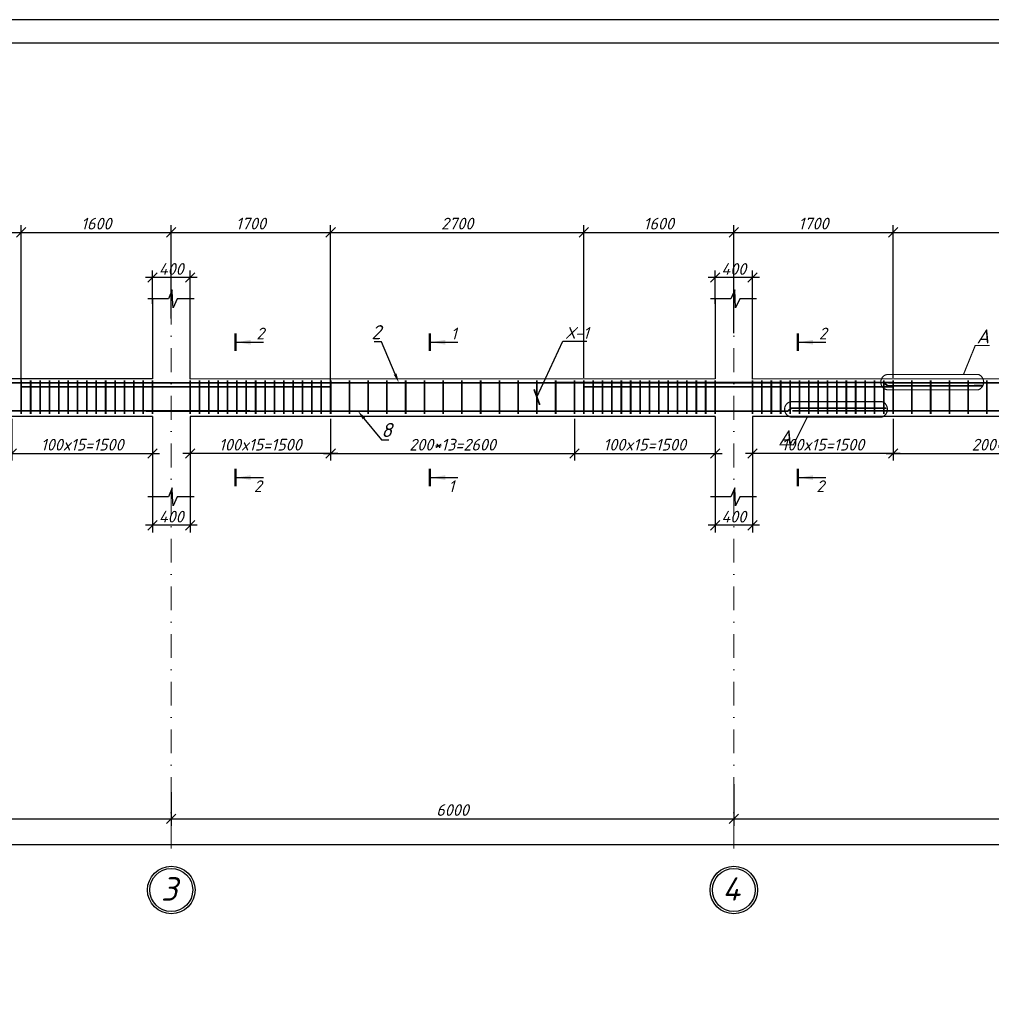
# Model space of a CAD drawing. Header units: millimetres. Extents: x -33345 to 4712671, y -3392 to 121473.
# Tile 540 of 656: x 2714895 to 2735623, y 65501 to 86501. Entities that reach past the tile are written whole.
import ezdxf
from ezdxf import colors
from ezdxf.entities.mleader import LeaderData, LeaderLine
from ezdxf.math import Vec2, Vec3

# ---------------------------------------------------------------- set-up
doc = ezdxf.new("R2010")
doc.units = ezdxf.units.MM
doc.linetypes.add('DASHDOTX2', pattern=[50.8, 25.4, -12.7, 0, -12.7])
doc.layers.add('0.25', color=7, linetype='Continuous', lineweight=25)
doc.layers.add('АСО-Текст', color=7, linetype='Continuous', lineweight=20)
doc.layers.add('Лист', color=7, linetype='Continuous')
doc.styles.add('_text', font='isocpeui.ttf')
doc.styles.add('Arch-Dim', font='isocpeui.ttf', dxfattribs={"height": 200})
doc.styles.add('GOST 2.304', font='isocpeui.ttf')
doc.styles.add('RUSS', font='RUSS.shx', dxfattribs={"width": 0.8, "oblique": 15, "height": 250})
doc.styles.add('Тохир', font='isocpeui.ttf', dxfattribs={"oblique": 2, "height": 250})
doc.dimstyles.new('Islom 94', dxfattribs={"dimtxt": 250, "dimasz": 200, "dimexe": 150, "dimexo": 100, "dimgap": 60, "dimtad": 1, "dimdec": 0, "dimtxsty": '_text', "dimblk": 'OBLIQUE', "dimcen": 0, "dimdle": 150, "dimadec": 0, "dimazin": 0, "dimtfac": 1, "dimtdec": 0, "dimtmove": 0, "dimatfit": 3, "dimfxl": 1, "dimarcsym": 0})

# ---------------------------------------------------------------- blocks, each defined once
blk = doc.blocks.new('*U327')
at = {"layer": '0.25', "color": 5, "linetype": 'Continuous', "lineweight": 25, "ltscale": 100}
blk.add_lwpolyline([(-125914, 0), (0, 0), (0, 42000), (-125914, 42000), (-125914, 0)], dxfattribs=at)
at = {"layer": '0.25', "color": 7, "linetype": 'Continuous', "lineweight": 30, "ltscale": 100}
blk.add_lwpolyline([(-123914, 500), (-500, 500), (-500, 41500), (-123914, 41500), (-123914, 500)], dxfattribs=at)
blk = doc.blocks.new('_Oblique')
at = {"color": 0, "linetype": 'ByBlock', "lineweight": -2}
blk.add_line((-0.5, -0.5), (0.5, 0.5), dxfattribs=at)
blk = doc.blocks.new('*D1338')
at = {"color": 0, "lineweight": -2, "ltscale": 10, "transparency": 16777216}
for p, q in [((2717729, 76322), (2717729, 75567)), ((2718529, 76322), (2718529, 75567)), ((2718679, 75717), (2717579, 75717))]:
    blk.add_line(p, q, dxfattribs=at)
at = {"layer": 'Defpoints', "color": 0, "ltscale": 10, "transparency": 16777216}
for p in [(2717729, 76422), (2718529, 76422), (2717729, 75717)]:
    blk.add_point(p, dxfattribs=at)
at = {"color": 0, "lineweight": -2, "ltscale": 10, "transparency": 16777216, "xscale": 200, "yscale": 200, "zscale": 200, "rotation": 180}
blk.add_blockref('_Oblique', (2717729, 75717), dxfattribs=at)
at = {"color": 0, "lineweight": -2, "ltscale": 10, "transparency": 16777216, "xscale": 200, "yscale": 200, "zscale": 200}
blk.add_blockref('_Oblique', (2718529, 75717), dxfattribs=at)
at = {"color": 0, "ltscale": 10, "transparency": 16777216, "insert": (2718129, 75902), "char_height": 250, "attachment_point": 5, "style": '_text'}
blk.add_mtext('400', dxfattribs=at)
blk = doc.blocks.new('*D1339')
at = {"color": 0, "lineweight": -2, "ltscale": 10, "transparency": 16777216}
for p, q in [((2717729, 80439), (2717729, 81150)), ((2718529, 80439), (2718529, 81150)), ((2718679, 81000), (2717579, 81000))]:
    blk.add_line(p, q, dxfattribs=at)
at = {"layer": 'Defpoints', "color": 0, "ltscale": 10, "transparency": 16777216}
for p in [(2717729, 81000), (2717729, 80339), (2718529, 80339)]:
    blk.add_point(p, dxfattribs=at)
at = {"color": 0, "lineweight": -2, "ltscale": 10, "transparency": 16777216, "xscale": 200, "yscale": 200, "zscale": 200, "rotation": 180}
blk.add_blockref('_Oblique', (2717729, 81000), dxfattribs=at)
at = {"color": 0, "lineweight": -2, "ltscale": 10, "transparency": 16777216, "xscale": 200, "yscale": 200, "zscale": 200}
blk.add_blockref('_Oblique', (2718529, 81000), dxfattribs=at)
at = {"color": 0, "ltscale": 10, "transparency": 16777216, "insert": (2718129, 81185), "char_height": 250, "attachment_point": 5, "style": '_text'}
blk.add_mtext('400', dxfattribs=at)
blk = doc.blocks.new('*D1340')
at = {"color": 0, "lineweight": -2, "ltscale": 10, "transparency": 16777216}
for p, q in [((2729729, 76322), (2729729, 75567)), ((2730529, 76322), (2730529, 75567)), ((2730679, 75717), (2729579, 75717))]:
    blk.add_line(p, q, dxfattribs=at)
at = {"layer": 'Defpoints', "color": 0, "ltscale": 10, "transparency": 16777216}
for p in [(2729729, 76422), (2730529, 76422), (2729729, 75717)]:
    blk.add_point(p, dxfattribs=at)
at = {"color": 0, "lineweight": -2, "ltscale": 10, "transparency": 16777216, "xscale": 200, "yscale": 200, "zscale": 200, "rotation": 180}
blk.add_blockref('_Oblique', (2729729, 75717), dxfattribs=at)
at = {"color": 0, "lineweight": -2, "ltscale": 10, "transparency": 16777216, "xscale": 200, "yscale": 200, "zscale": 200}
blk.add_blockref('_Oblique', (2730529, 75717), dxfattribs=at)
at = {"color": 0, "ltscale": 10, "transparency": 16777216, "insert": (2730129, 75902), "char_height": 250, "attachment_point": 5, "style": '_text'}
blk.add_mtext('400', dxfattribs=at)
blk = doc.blocks.new('*D1341')
at = {"color": 0, "lineweight": -2, "ltscale": 10, "transparency": 16777216}
for p, q in [((2729729, 80439), (2729729, 81150)), ((2730529, 80439), (2730529, 81150)), ((2730679, 81000), (2729579, 81000))]:
    blk.add_line(p, q, dxfattribs=at)
at = {"layer": 'Defpoints', "color": 0, "ltscale": 10, "transparency": 16777216}
for p in [(2729729, 81000), (2729729, 80339), (2730529, 80339)]:
    blk.add_point(p, dxfattribs=at)
at = {"color": 0, "lineweight": -2, "ltscale": 10, "transparency": 16777216, "xscale": 200, "yscale": 200, "zscale": 200, "rotation": 180}
blk.add_blockref('_Oblique', (2729729, 81000), dxfattribs=at)
at = {"color": 0, "lineweight": -2, "ltscale": 10, "transparency": 16777216, "xscale": 200, "yscale": 200, "zscale": 200}
blk.add_blockref('_Oblique', (2730529, 81000), dxfattribs=at)
at = {"color": 0, "ltscale": 10, "transparency": 16777216, "insert": (2730129, 81185), "char_height": 250, "attachment_point": 5, "style": '_text'}
blk.add_mtext('400', dxfattribs=at)
blk = doc.blocks.new('*D2859')
at = {"color": 0, "lineweight": -2, "ltscale": 10, "transparency": 16777216}
for p, q in [((2812929, 77052), (2812929, 68756)), ((2694129, 74194), (2694129, 68756)), ((2813079, 68906), (2693979, 68906))]:
    blk.add_line(p, q, dxfattribs=at)
at = {"layer": 'Defpoints', "color": 0, "ltscale": 10, "transparency": 16777216}
for p in [(2812929, 77152), (2694129, 74294, 1359241), (2694129, 68906)]:
    blk.add_point(p, dxfattribs=at)
at = {"color": 0, "lineweight": -2, "ltscale": 10, "transparency": 16777216, "xscale": 200, "yscale": 200, "zscale": 200, "rotation": 180}
blk.add_blockref('_Oblique', (2694129, 68906), dxfattribs=at)
at = {"color": 0, "lineweight": -2, "ltscale": 10, "transparency": 16777216, "xscale": 200, "yscale": 200, "zscale": 200}
blk.add_blockref('_Oblique', (2812929, 68906), dxfattribs=at)
at = {"color": 0, "ltscale": 10, "transparency": 16777216, "insert": (2753529, 69091), "char_height": 250, "attachment_point": 5, "style": '_text'}
blk.add_mtext('59400', dxfattribs=at)
blk = doc.blocks.new('*D1391')
at = {"color": 0, "lineweight": -2, "ltscale": 10, "transparency": 16777216}
for p, q in [((2714729, 77991), (2714729, 77102)), ((2717729, 77759), (2717729, 77102)), ((2714579, 77252), (2717879, 77252))]:
    blk.add_line(p, q, dxfattribs=at)
at = {"layer": 'Defpoints', "color": 0, "ltscale": 10, "transparency": 16777216}
for p in [(2714729, 78091), (2717729, 77859), (2717729, 77252)]:
    blk.add_point(p, dxfattribs=at)
at = {"color": 0, "lineweight": -2, "ltscale": 10, "transparency": 16777216, "xscale": 200, "yscale": 200, "zscale": 200, "rotation": 180}
blk.add_blockref('_Oblique', (2714729, 77252), dxfattribs=at)
at = {"color": 0, "lineweight": -2, "ltscale": 10, "transparency": 16777216, "xscale": 200, "yscale": 200, "zscale": 200}
blk.add_blockref('_Oblique', (2717729, 77252), dxfattribs=at)
at = {"color": 0, "ltscale": 10, "transparency": 16777216, "insert": (2716229, 77437), "char_height": 250, "attachment_point": 5, "style": '_text'}
blk.add_mtext('100x15=1500', dxfattribs=at)
blk = doc.blocks.new('*D1393')
at = {"color": 0, "lineweight": -2, "ltscale": 10, "transparency": 16777216}
for p, q in [((2726729, 77991), (2726729, 77102)), ((2729729, 77759), (2729729, 77102)), ((2726579, 77252), (2729879, 77252))]:
    blk.add_line(p, q, dxfattribs=at)
at = {"layer": 'Defpoints', "color": 0, "ltscale": 10, "transparency": 16777216}
for p in [(2726729, 78091), (2729729, 77859), (2729729, 77252)]:
    blk.add_point(p, dxfattribs=at)
at = {"color": 0, "lineweight": -2, "ltscale": 10, "transparency": 16777216, "xscale": 200, "yscale": 200, "zscale": 200, "rotation": 180}
blk.add_blockref('_Oblique', (2726729, 77252), dxfattribs=at)
at = {"color": 0, "lineweight": -2, "ltscale": 10, "transparency": 16777216, "xscale": 200, "yscale": 200, "zscale": 200}
blk.add_blockref('_Oblique', (2729729, 77252), dxfattribs=at)
at = {"color": 0, "ltscale": 10, "transparency": 16777216, "insert": (2728229, 77437), "char_height": 250, "attachment_point": 5, "style": '_text'}
blk.add_mtext('100x15=1500', dxfattribs=at)
blk = doc.blocks.new('*D1394')
at = {"color": 0, "lineweight": -2, "ltscale": 10, "transparency": 16777216}
for p, q in [((2721529, 77877), (2721529, 77102)), ((2726729, 77877), (2726729, 77102)), ((2721379, 77252), (2726879, 77252))]:
    blk.add_line(p, q, dxfattribs=at)
at = {"layer": 'Defpoints', "color": 0, "ltscale": 10, "transparency": 16777216}
for p in [(2721529, 77977, 1359241), (2726729, 77977, 1359241), (2726729, 77252)]:
    blk.add_point(p, dxfattribs=at)
at = {"color": 0, "lineweight": -2, "ltscale": 10, "transparency": 16777216, "xscale": 200, "yscale": 200, "zscale": 200, "rotation": 180}
blk.add_blockref('_Oblique', (2721529, 77252), dxfattribs=at)
at = {"color": 0, "lineweight": -2, "ltscale": 10, "transparency": 16777216, "xscale": 200, "yscale": 200, "zscale": 200}
blk.add_blockref('_Oblique', (2726729, 77252), dxfattribs=at)
at = {"color": 0, "ltscale": 10, "transparency": 16777216, "insert": (2724129, 77437), "char_height": 250, "attachment_point": 5, "style": '_text'}
blk.add_mtext('200*13=2600', dxfattribs=at)
blk = doc.blocks.new('*D1403')
at = {"color": 0, "lineweight": -2, "ltscale": 10, "transparency": 16777216}
for p, q in [((2733529, 77877), (2733529, 77102)), ((2738729, 77877), (2738729, 77102)), ((2733379, 77252), (2738879, 77252))]:
    blk.add_line(p, q, dxfattribs=at)
at = {"layer": 'Defpoints', "color": 0, "ltscale": 10, "transparency": 16777216}
for p in [(2733529, 77977, 1359241), (2738729, 77977, 1359241), (2738729, 77252)]:
    blk.add_point(p, dxfattribs=at)
at = {"color": 0, "lineweight": -2, "ltscale": 10, "transparency": 16777216, "xscale": 200, "yscale": 200, "zscale": 200, "rotation": 180}
blk.add_blockref('_Oblique', (2733529, 77252), dxfattribs=at)
at = {"color": 0, "lineweight": -2, "ltscale": 10, "transparency": 16777216, "xscale": 200, "yscale": 200, "zscale": 200}
blk.add_blockref('_Oblique', (2738729, 77252), dxfattribs=at)
at = {"color": 0, "ltscale": 10, "transparency": 16777216, "insert": (2736129, 77437), "char_height": 250, "attachment_point": 5, "style": '_text'}
blk.add_mtext('200*13=2600', dxfattribs=at)
blk = doc.blocks.new('*D1467')
at = {"color": 0, "lineweight": -2, "ltscale": 10, "transparency": 16777216}
for p, q in [((2721529, 77991), (2721529, 77102)), ((2718529, 77759), (2718529, 77102)), ((2721679, 77252), (2718379, 77252))]:
    blk.add_line(p, q, dxfattribs=at)
at = {"layer": 'Defpoints', "color": 0, "ltscale": 10, "transparency": 16777216}
for p in [(2721529, 78091), (2718529, 77859), (2718529, 77252)]:
    blk.add_point(p, dxfattribs=at)
at = {"color": 0, "lineweight": -2, "ltscale": 10, "transparency": 16777216, "xscale": 200, "yscale": 200, "zscale": 200, "rotation": 180}
blk.add_blockref('_Oblique', (2718529, 77252), dxfattribs=at)
at = {"color": 0, "lineweight": -2, "ltscale": 10, "transparency": 16777216, "xscale": 200, "yscale": 200, "zscale": 200}
blk.add_blockref('_Oblique', (2721529, 77252), dxfattribs=at)
at = {"color": 0, "ltscale": 10, "transparency": 16777216, "insert": (2720029, 77437), "char_height": 250, "attachment_point": 5, "style": '_text'}
blk.add_mtext('100x15=1500', dxfattribs=at)
blk = doc.blocks.new('*D1468')
at = {"color": 0, "lineweight": -2, "ltscale": 10, "transparency": 16777216}
for p, q in [((2733529, 77991), (2733529, 77102)), ((2730529, 77759), (2730529, 77102)), ((2733679, 77252), (2730379, 77252))]:
    blk.add_line(p, q, dxfattribs=at)
at = {"layer": 'Defpoints', "color": 0, "ltscale": 10, "transparency": 16777216}
for p in [(2733529, 78091), (2730529, 77859), (2730529, 77252)]:
    blk.add_point(p, dxfattribs=at)
at = {"color": 0, "lineweight": -2, "ltscale": 10, "transparency": 16777216, "xscale": 200, "yscale": 200, "zscale": 200, "rotation": 180}
blk.add_blockref('_Oblique', (2730529, 77252), dxfattribs=at)
at = {"color": 0, "lineweight": -2, "ltscale": 10, "transparency": 16777216, "xscale": 200, "yscale": 200, "zscale": 200}
blk.add_blockref('_Oblique', (2733529, 77252), dxfattribs=at)
at = {"color": 0, "ltscale": 10, "transparency": 16777216, "insert": (2732029, 77437), "char_height": 250, "attachment_point": 5, "style": '_text'}
blk.add_mtext('100x15=1500', dxfattribs=at)
blk = doc.blocks.new('*D2915')
at = {"color": 0, "lineweight": -2, "transparency": 16777216}
for p, q in [((2709529, 78773), (2709529, 82116)), ((2714929, 78769), (2714929, 82116)), ((2709379, 81966), (2715079, 81966))]:
    blk.add_line(p, q, dxfattribs=at)
at = {"layer": 'Defpoints', "color": 0, "transparency": 16777216}
for p in [(2714929, 81966), (2709529, 78673, 1359241), (2714929, 78669, 1359241)]:
    blk.add_point(p, dxfattribs=at)
at = {"color": 0, "lineweight": -2, "transparency": 16777216, "xscale": 200, "yscale": 200, "zscale": 200, "rotation": 180}
blk.add_blockref('_Oblique', (2709529, 81966), dxfattribs=at)
at = {"color": 0, "lineweight": -2, "transparency": 16777216, "xscale": 200, "yscale": 200, "zscale": 200}
blk.add_blockref('_Oblique', (2714929, 81966), dxfattribs=at)
at = {"color": 0, "lineweight": 0, "transparency": 16777216, "insert": (2712229, 82153), "char_height": 250, "attachment_point": 5, "style": '_text'}
blk.add_mtext('2700', dxfattribs=at)
blk = doc.blocks.new('*D1508')
at = {"color": 0, "lineweight": -2, "transparency": 16777216}
for p, q in [((2714929, 79057), (2714929, 82116)), ((2718129, 80126), (2718129, 82116)), ((2714779, 81966), (2718279, 81966))]:
    blk.add_line(p, q, dxfattribs=at)
at = {"layer": 'Defpoints', "color": 0, "transparency": 16777216}
for p in [(2718129, 81966), (2718129, 80026, 1359241), (2714929, 78957, 1359241)]:
    blk.add_point(p, dxfattribs=at)
at = {"color": 0, "lineweight": -2, "transparency": 16777216, "xscale": 200, "yscale": 200, "zscale": 200, "rotation": 180}
blk.add_blockref('_Oblique', (2714929, 81966), dxfattribs=at)
at = {"color": 0, "lineweight": -2, "transparency": 16777216, "xscale": 200, "yscale": 200, "zscale": 200}
blk.add_blockref('_Oblique', (2718129, 81966), dxfattribs=at)
at = {"color": 0, "lineweight": 0, "transparency": 16777216, "insert": (2716529, 82151), "char_height": 250, "attachment_point": 5, "style": '_text'}
blk.add_mtext('1600', dxfattribs=at)
blk = doc.blocks.new('*D1509')
at = {"color": 0, "lineweight": -2, "transparency": 16777216}
for p, q in [((2718129, 80126), (2718129, 82116)), ((2721529, 79061), (2721529, 82116)), ((2717979, 81966), (2721679, 81966))]:
    blk.add_line(p, q, dxfattribs=at)
at = {"layer": 'Defpoints', "color": 0, "transparency": 16777216}
for p in [(2721529, 81966), (2718129, 80026, 1359241), (2721529, 78961, 1359241)]:
    blk.add_point(p, dxfattribs=at)
at = {"color": 0, "lineweight": -2, "transparency": 16777216, "xscale": 200, "yscale": 200, "zscale": 200, "rotation": 180}
blk.add_blockref('_Oblique', (2718129, 81966), dxfattribs=at)
at = {"color": 0, "lineweight": -2, "transparency": 16777216, "xscale": 200, "yscale": 200, "zscale": 200}
blk.add_blockref('_Oblique', (2721529, 81966), dxfattribs=at)
at = {"color": 0, "lineweight": 0, "transparency": 16777216, "insert": (2719829, 82153), "char_height": 250, "attachment_point": 5, "style": '_text'}
blk.add_mtext('1700', dxfattribs=at)
blk = doc.blocks.new('*D2916')
at = {"color": 0, "lineweight": -2, "transparency": 16777216}
for p, q in [((2721529, 78773), (2721529, 82116)), ((2726929, 78861), (2726929, 82116)), ((2721379, 81966), (2727079, 81966))]:
    blk.add_line(p, q, dxfattribs=at)
at = {"layer": 'Defpoints', "color": 0, "transparency": 16777216}
for p in [(2726929, 81966), (2726929, 78761, 1359241), (2721529, 78673, 1359241)]:
    blk.add_point(p, dxfattribs=at)
at = {"color": 0, "lineweight": -2, "transparency": 16777216, "xscale": 200, "yscale": 200, "zscale": 200, "rotation": 180}
blk.add_blockref('_Oblique', (2721529, 81966), dxfattribs=at)
at = {"color": 0, "lineweight": -2, "transparency": 16777216, "xscale": 200, "yscale": 200, "zscale": 200}
blk.add_blockref('_Oblique', (2726929, 81966), dxfattribs=at)
at = {"color": 0, "lineweight": 0, "transparency": 16777216, "insert": (2724229, 82153), "char_height": 250, "attachment_point": 5, "style": '_text'}
blk.add_mtext('2700', dxfattribs=at)
blk = doc.blocks.new('*D1510')
at = {"color": 0, "lineweight": -2, "transparency": 16777216}
for p, q in [((2726929, 79334), (2726929, 82116)), ((2730129, 79816), (2730129, 82116)), ((2726779, 81966), (2730279, 81966))]:
    blk.add_line(p, q, dxfattribs=at)
at = {"layer": 'Defpoints', "color": 0, "transparency": 16777216}
for p in [(2730129, 81966), (2730129, 79716, 1359241), (2726929, 79234, 1359241)]:
    blk.add_point(p, dxfattribs=at)
at = {"color": 0, "lineweight": -2, "transparency": 16777216, "xscale": 200, "yscale": 200, "zscale": 200, "rotation": 180}
blk.add_blockref('_Oblique', (2726929, 81966), dxfattribs=at)
at = {"color": 0, "lineweight": -2, "transparency": 16777216, "xscale": 200, "yscale": 200, "zscale": 200}
blk.add_blockref('_Oblique', (2730129, 81966), dxfattribs=at)
at = {"color": 0, "lineweight": 0, "transparency": 16777216, "insert": (2728529, 82151), "char_height": 250, "attachment_point": 5, "style": '_text'}
blk.add_mtext('1600', dxfattribs=at)
blk = doc.blocks.new('*D1511')
at = {"color": 0, "lineweight": -2, "transparency": 16777216}
for p, q in [((2730129, 79816), (2730129, 82116)), ((2733529, 79338), (2733529, 82116)), ((2729979, 81966), (2733679, 81966))]:
    blk.add_line(p, q, dxfattribs=at)
at = {"layer": 'Defpoints', "color": 0, "transparency": 16777216}
for p in [(2733529, 81966), (2730129, 79716, 1359241), (2733529, 79238, 1359241)]:
    blk.add_point(p, dxfattribs=at)
at = {"color": 0, "lineweight": -2, "transparency": 16777216, "xscale": 200, "yscale": 200, "zscale": 200, "rotation": 180}
blk.add_blockref('_Oblique', (2730129, 81966), dxfattribs=at)
at = {"color": 0, "lineweight": -2, "transparency": 16777216, "xscale": 200, "yscale": 200, "zscale": 200}
blk.add_blockref('_Oblique', (2733529, 81966), dxfattribs=at)
at = {"color": 0, "lineweight": 0, "transparency": 16777216, "insert": (2731829, 82153), "char_height": 250, "attachment_point": 5, "style": '_text'}
blk.add_mtext('1700', dxfattribs=at)
blk = doc.blocks.new('*D2917')
at = {"color": 0, "lineweight": -2, "transparency": 16777216}
for p, q in [((2733529, 78865), (2733529, 82116)), ((2738929, 78769), (2738929, 82116)), ((2733379, 81966), (2739079, 81966))]:
    blk.add_line(p, q, dxfattribs=at)
at = {"layer": 'Defpoints', "color": 0, "transparency": 16777216}
for p in [(2738929, 81966), (2733529, 78765, 1359241), (2738929, 78669, 1359241)]:
    blk.add_point(p, dxfattribs=at)
at = {"color": 0, "lineweight": -2, "transparency": 16777216, "xscale": 200, "yscale": 200, "zscale": 200, "rotation": 180}
blk.add_blockref('_Oblique', (2733529, 81966), dxfattribs=at)
at = {"color": 0, "lineweight": -2, "transparency": 16777216, "xscale": 200, "yscale": 200, "zscale": 200}
blk.add_blockref('_Oblique', (2738929, 81966), dxfattribs=at)
at = {"color": 0, "lineweight": 0, "transparency": 16777216, "insert": (2736229, 82153), "char_height": 250, "attachment_point": 5, "style": '_text'}
blk.add_mtext('2700', dxfattribs=at)
blk = doc.blocks.new('_ArchTick')
at = {"color": 0, "linetype": 'ByBlock', "const_width": 0.15}
blk.add_lwpolyline([(-0.5, -0.5), (0.5, 0.5)], dxfattribs=at)
blk = doc.blocks.new('*D2934')
at = {"color": 0, "lineweight": -2, "ltscale": 10, "transparency": 16777216}
for p, q in [((2706129, 71375), (2706129, 69310)), ((2718129, 70028), (2718129, 69310)), ((2705979, 69460), (2718279, 69460))]:
    blk.add_line(p, q, dxfattribs=at)
at = {"layer": 'Defpoints', "color": 0, "ltscale": 10, "transparency": 16777216}
for p in [(2706129, 71475), (2718129, 70128), (2718129, 69460)]:
    blk.add_point(p, dxfattribs=at)
at = {"color": 0, "lineweight": -2, "ltscale": 10, "transparency": 16777216, "xscale": 200, "yscale": 200, "zscale": 200, "rotation": 180}
blk.add_blockref('_Oblique', (2706129, 69460), dxfattribs=at)
at = {"color": 0, "lineweight": -2, "ltscale": 10, "transparency": 16777216, "xscale": 200, "yscale": 200, "zscale": 200}
blk.add_blockref('_Oblique', (2718129, 69460), dxfattribs=at)
at = {"color": 0, "ltscale": 10, "transparency": 16777216, "insert": (2712129, 69645), "char_height": 250, "attachment_point": 5, "style": '_text'}
blk.add_mtext('6000', dxfattribs=at)
blk = doc.blocks.new('*D2935')
at = {"color": 0, "lineweight": -2, "ltscale": 10, "transparency": 16777216}
for p, q in [((2730129, 70196), (2730129, 69310)), ((2718129, 70028), (2718129, 69310)), ((2717979, 69460), (2730279, 69460))]:
    blk.add_line(p, q, dxfattribs=at)
at = {"layer": 'Defpoints', "color": 0, "ltscale": 10, "transparency": 16777216}
for p in [(2730129, 70296), (2718129, 70128), (2730129, 69460)]:
    blk.add_point(p, dxfattribs=at)
at = {"color": 0, "lineweight": -2, "ltscale": 10, "transparency": 16777216, "xscale": 200, "yscale": 200, "zscale": 200, "rotation": 180}
blk.add_blockref('_Oblique', (2718129, 69460), dxfattribs=at)
at = {"color": 0, "lineweight": -2, "ltscale": 10, "transparency": 16777216, "xscale": 200, "yscale": 200, "zscale": 200}
blk.add_blockref('_Oblique', (2730129, 69460), dxfattribs=at)
at = {"color": 0, "ltscale": 10, "transparency": 16777216, "insert": (2724129, 69645), "char_height": 250, "attachment_point": 5, "style": '_text'}
blk.add_mtext('6000', dxfattribs=at)
blk = doc.blocks.new('*D2936')
at = {"color": 0, "lineweight": -2, "ltscale": 10, "transparency": 16777216}
for p, q in [((2730129, 70196), (2730129, 69310)), ((2742129, 69997), (2742129, 69310)), ((2729979, 69460), (2742279, 69460))]:
    blk.add_line(p, q, dxfattribs=at)
at = {"layer": 'Defpoints', "color": 0, "ltscale": 10, "transparency": 16777216}
for p in [(2730129, 70296), (2742129, 70097), (2742129, 69460)]:
    blk.add_point(p, dxfattribs=at)
at = {"color": 0, "lineweight": -2, "ltscale": 10, "transparency": 16777216, "xscale": 200, "yscale": 200, "zscale": 200, "rotation": 180}
blk.add_blockref('_Oblique', (2730129, 69460), dxfattribs=at)
at = {"color": 0, "lineweight": -2, "ltscale": 10, "transparency": 16777216, "xscale": 200, "yscale": 200, "zscale": 200}
blk.add_blockref('_Oblique', (2742129, 69460), dxfattribs=at)
at = {"color": 0, "ltscale": 10, "transparency": 16777216, "insert": (2736129, 69645), "char_height": 250, "attachment_point": 5, "style": '_text'}
blk.add_mtext('6000', dxfattribs=at)
blk = doc.blocks.new('asdfsad')
at = {"layer": 'АСО-Текст', "char_height": 300, "width": 4488.273, "attachment_point": 1, "style": 'RUSS'}
for insert in [(1262235.5, -413358.2), (1255930.4, -416387.8)]:
    blk.add_mtext('\\pi1133.11364;Продольная\\P\\pi1308.11364;арматура \\P\\pi1474.93182;колонны', dxfattribs=dict(at, insert=insert))

msp = doc.modelspace()

# ---------------------------------------------------------------- linework, layer by layer
at = {"color": 177, "ltscale": 10, "true_color": 0x293189}
for p, q in [((2717729.328, 80553.939), (2717729.328, 78841.039)), ((2717729.328, 80550.332), (2717729.328, 78841.039)), ((2729729.328, 80553.939), (2729729.328, 78841.039)), ((2729729.328, 80550.332), (2729729.328, 78841.039)), ((2717729.328, 78041.039), (2717729.328, 76324.533)), ((2729729.328, 78041.039), (2729729.328, 76324.533))]:
    msp.add_line(p, q, dxfattribs=at)
at = {"color": 1, "linetype": 'DASHDOTX2', "lineweight": 5, "ltscale": 20}
for p, q in [((2718129.483, 80510.221), (2718129.483, 68447.111)), ((2730129.483, 80510.221), (2730129.483, 68447.111))]:
    msp.add_line(p, q, dxfattribs=at)
at = {"color": 177, "lineweight": 25, "ltscale": 10, "true_color": 0x293189}
for p, q in [((2718529.328, 78834.955), (2718529.328, 80550.332)), ((2730529.328, 78834.955), (2730529.328, 80550.332)), ((2717729.328, 78841.039), (2706529.328, 78834.955)), ((2729729.328, 78841.039), (2718529.328, 78834.955)), ((2741729.328, 78841.039), (2730529.328, 78834.955)), ((2717729.328, 78041.039), (2706529.328, 78038.644)), ((2729729.328, 78041.039), (2718529.328, 78038.644)), ((2718529.328, 78038.644), (2718529.328, 76324.533)), ((2741729.328, 78041.039), (2730529.328, 78038.644)), ((2730529.328, 78038.644), (2730529.328, 76324.533))]:
    msp.add_line(p, q, dxfattribs=at)
at = {"color": 116, "true_color": 0x136734}
for p, q in [((2719521.18, 79622.392), (2720092.888, 79622.393)), ((2723672.791, 79622.392), (2724244.499, 79622.393)), ((2731521.18, 79622.392), (2732092.888, 79622.393)), ((2719521.18, 76735.179), (2720092.888, 76735.18)), ((2723672.791, 76735.179), (2724244.499, 76735.18)), ((2731521.18, 76735.179), (2732092.888, 76735.18))]:
    msp.add_line(p, q, dxfattribs=at)
at = {"color": 7}
for points in [[(2718615.331, 80550.332), (2718257.925, 80550.332), (2718166.674, 80356.153), (2718157.891, 80549.22), (2718150.159, 80740.959), (2718068.397, 80550.332), (2717630.082, 80550.332)], [(2730615.331, 80550.332), (2730257.925, 80550.332), (2730166.674, 80356.153), (2730157.891, 80549.22), (2730150.159, 80740.959), (2730068.397, 80550.332), (2729630.082, 80550.332)], [(2718615.331, 76324.533), (2718257.925, 76324.533), (2718166.674, 76130.353), (2718157.891, 76323.42), (2718150.159, 76515.16), (2718068.397, 76324.533), (2717630.082, 76324.533)], [(2730615.331, 76324.533), (2730257.925, 76324.533), (2730166.674, 76130.353), (2730157.891, 76323.42), (2730150.159, 76515.16), (2730068.397, 76324.533), (2729630.082, 76324.533)]]:
    msp.add_lwpolyline(points, dxfattribs=at)
at = {"color": 116, "linetype": 'Continuous', "lineweight": 50, "ltscale": 100, "true_color": 0x136734}
for points in [[(2719496.181, 79437.668), (2719496.18, 79807.116)], [(2723647.791, 79437.668), (2723647.791, 79807.116)], [(2731496.181, 79437.668), (2731496.18, 79807.116)], [(2719496.181, 76550.455), (2719496.18, 76919.903)], [(2723647.791, 76550.455), (2723647.791, 76919.903)], [(2731496.181, 76550.455), (2731496.18, 76919.903)]]:
    msp.add_lwpolyline(points, dxfattribs=at)
at = {"color": 18, "true_color": 0x000000, "const_width": 25, "elevation": -1359241.496}
msp.add_lwpolyline([(2735028.879, 78934.496), (2735280.326, 79553.184), (2735585.138, 79552.169)], dxfattribs=at)
at = {"ltscale": 100, "const_width": 36.895, "elevation": -1359241.496}
msp.add_lwpolyline([(2735430.932, 78695.24), (2733430.16, 78693.741), (2733430.16, 78693.741), (2733430.16, 78693.741), (2733430.16, 78693.741, -0.177499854), (2733391.379, 78707.94), (2733345.127, 78747.081, 0.177499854), (2733306.346, 78761.281), (2733211.378, 78760.683), (2712631.158, 78755.928)], format="xyb", dxfattribs=at)
at = {"color": 32, "ltscale": 100, "true_color": 0xcd6928, "const_width": 36.895}
for points in [[(2714929.328, 78810.129), (2714929.328, 78091.476)], [(2715129.328, 78810.129), (2715129.328, 78091.476)], [(2715329.328, 78810.129), (2715329.328, 78091.476)], [(2715329.328, 78810.129), (2715329.328, 78091.476)], [(2715529.328, 78810.129), (2715529.328, 78091.476)], [(2715729.328, 78810.129), (2715729.328, 78091.476)], [(2715929.328, 78810.129), (2715929.328, 78091.476)], [(2716129.328, 78810.129), (2716129.328, 78091.476)], [(2716329.328, 78810.129), (2716329.328, 78091.476)], [(2716529.328, 78810.129), (2716529.328, 78091.476)], [(2716729.328, 78810.129), (2716729.328, 78091.476)], [(2716929.328, 78810.129), (2716929.328, 78091.476)], [(2717129.328, 78810.129), (2717129.328, 78091.476)], [(2717329.328, 78810.129), (2717329.328, 78091.476)], [(2717529.328, 78810.129), (2717529.328, 78091.476)], [(2717729.328, 78810.129), (2717729.328, 78091.476)], [(2718529.328, 78810.129), (2718529.328, 78091.476)], [(2718729.328, 78810.129), (2718729.328, 78091.476)], [(2718929.328, 78810.129), (2718929.328, 78091.476)], [(2719129.328, 78810.129), (2719129.328, 78091.476)], [(2719329.328, 78810.129), (2719329.328, 78091.476)], [(2719529.328, 78810.129), (2719529.328, 78091.476)], [(2719729.328, 78810.129), (2719729.328, 78091.476)], [(2719929.328, 78810.129), (2719929.328, 78091.476)], [(2720129.328, 78810.129), (2720129.328, 78091.476)], [(2720329.328, 78810.129), (2720329.328, 78091.476)], [(2720529.328, 78810.129), (2720529.328, 78091.476)], [(2720729.328, 78810.129), (2720729.328, 78091.476)], [(2720929.328, 78810.129), (2720929.328, 78091.476)], [(2720929.328, 78810.129), (2720929.328, 78091.476)], [(2721129.328, 78810.129), (2721129.328, 78091.476)], [(2721329.328, 78810.129), (2721329.328, 78091.476)], [(2721529.328, 78810.129), (2721529.328, 78091.476)], [(2721929.328, 78810.129), (2721929.328, 78091.476)], [(2722329.328, 78810.129), (2722329.328, 78091.476)], [(2722729.328, 78810.129), (2722729.328, 78091.476)], [(2723129.328, 78810.129), (2723129.328, 78091.476)], [(2723529.328, 78810.129), (2723529.328, 78091.476)], [(2723929.328, 78810.129), (2723929.328, 78091.476)], [(2724329.328, 78810.129), (2724329.328, 78091.476)], [(2724729.328, 78810.129), (2724729.328, 78091.476)], [(2725129.328, 78810.129), (2725129.328, 78091.476)], [(2725529.328, 78810.129), (2725529.328, 78091.476)], [(2725929.328, 78810.129), (2725929.328, 78091.476)], [(2726329.328, 78810.129), (2726329.328, 78091.476)], [(2726729.328, 78810.129), (2726729.328, 78091.476)], [(2726929.328, 78810.129), (2726929.328, 78091.476)], [(2727129.328, 78810.129), (2727129.328, 78091.476)], [(2727329.328, 78810.129), (2727329.328, 78091.476)], [(2727329.328, 78810.129), (2727329.328, 78091.476)], [(2727529.328, 78810.129), (2727529.328, 78091.476)], [(2727729.328, 78810.129), (2727729.328, 78091.476)], [(2727929.328, 78810.129), (2727929.328, 78091.476)], [(2728129.328, 78810.129), (2728129.328, 78091.476)], [(2728329.328, 78810.129), (2728329.328, 78091.476)], [(2728529.328, 78810.129), (2728529.328, 78091.476)], [(2728729.328, 78810.129), (2728729.328, 78091.476)], [(2728929.328, 78810.129), (2728929.328, 78091.476)], [(2729129.328, 78810.129), (2729129.328, 78091.476)], [(2729329.328, 78810.129), (2729329.328, 78091.476)], [(2729529.328, 78810.129), (2729529.328, 78091.476)], [(2729729.328, 78810.129), (2729729.328, 78091.476)], [(2730529.328, 78810.129), (2730529.328, 78091.476)], [(2730729.328, 78810.129), (2730729.328, 78091.476)], [(2730929.328, 78810.129), (2730929.328, 78091.476)], [(2731129.328, 78810.129), (2731129.328, 78091.476)], [(2731329.328, 78810.129), (2731329.328, 78091.476)], [(2731529.328, 78810.129), (2731529.328, 78091.476)], [(2731729.328, 78810.129), (2731729.328, 78091.476)], [(2731929.328, 78810.129), (2731929.328, 78091.476)], [(2732129.328, 78810.129), (2732129.328, 78091.476)], [(2732329.328, 78810.129), (2732329.328, 78091.476)], [(2732529.328, 78810.129), (2732529.328, 78091.476)], [(2732729.328, 78810.129), (2732729.328, 78091.476)], [(2732929.328, 78810.129), (2732929.328, 78091.476)], [(2732929.328, 78810.129), (2732929.328, 78091.476)], [(2733129.328, 78810.129), (2733129.328, 78091.476)], [(2733329.328, 78810.129), (2733329.328, 78091.476)], [(2733529.328, 78810.129), (2733529.328, 78091.476)], [(2733929.328, 78810.129), (2733929.328, 78091.476)], [(2734329.328, 78810.129), (2734329.328, 78091.476)], [(2734729.328, 78810.129), (2734729.328, 78091.476)], [(2735129.328, 78810.129), (2735129.328, 78091.476)], [(2735529.328, 78810.129), (2735529.328, 78091.476)]]:
    msp.add_lwpolyline(points, dxfattribs=at)
at = {"color": 5, "ltscale": 100, "const_width": 36.895}
for points in [[(2726929.328, 78760.785), (2733529.328, 78764.702)], [(2714929.328, 78668.616), (2721529.328, 78672.533)], [(2726929.328, 78668.616), (2733529.328, 78672.533)]]:
    msp.add_lwpolyline(points, dxfattribs=at)
at = {"color": 18, "true_color": 0x000000, "const_width": 25, "elevation": -1359241.496}
msp.add_lwpolyline([(2735350.633, 78608.572), (2733394.512, 78608.572, -0.795863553), (2733394.512, 78934.496), (2735350.633, 78934.496, -0.661963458), (2735350.633, 78608.572)], format="xyb", dxfattribs=at)
at = {"ltscale": 100, "const_width": 36.895, "elevation": -1359241.496}
msp.add_lwpolyline([(2742478.283, 78759.46), (2733424.794, 78755.928)], dxfattribs=at)
at = {"color": 18, "true_color": 0x000000, "const_width": 25}
msp.add_lwpolyline([(2733298.433, 78028.795), (2731342.312, 78028.795, -0.795863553), (2731342.312, 78354.718), (2733298.433, 78354.718, -0.661963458), (2733298.433, 78028.795)], format="xyb", dxfattribs=at)
at = {"ltscale": 100, "const_width": 36.895}
msp.add_lwpolyline([(2733382.035, 78215.906), (2731381.264, 78218.124), (2731381.264, 78218.124), (2731381.264, 78218.124), (2731381.264, 78218.124, 0.177499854), (2731342.477, 78203.938), (2731296.212, 78164.814, -0.177499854), (2731257.426, 78150.629), (2725581.489, 78151.277), (2709781.373, 78160.896)], format="xyb", dxfattribs=at)
msp.add_lwpolyline([(2742461.322, 78151.27), (2742301.524, 78151.277), (2731379.409, 78160.896)], dxfattribs=at)
at = {"color": 18, "true_color": 0x000000, "const_width": 25}
msp.add_lwpolyline([(2731699.779, 78028.795), (2731402.986, 77435.57), (2731098.174, 77434.555)], dxfattribs=at)
at = {"color": 18, "ltscale": 15, "true_color": 0x000000}
for centre in [(2718129.483, 67939.597), (2730129.483, 67939.597)]:
    msp.add_circle(centre, 507.514, dxfattribs=at)
at = {"color": 1, "lineweight": 30, "ltscale": 15}
for centre in [(2718129.483, 67939.597), (2730129.483, 67939.597)]:
    msp.add_circle(centre, 457.514, dxfattribs=at)
at = {"color": 116, "true_color": 0x136734}
for points in [[(2719521.18, 79622.392), (2719821.631, 79672.671), (2719821.631, 79572.115)], [(2723672.791, 79622.392), (2723973.241, 79672.671), (2723973.241, 79572.115)], [(2731521.18, 79622.392), (2731821.631, 79672.671), (2731821.631, 79572.115)], [(2719521.18, 76735.179), (2719821.631, 76785.458), (2719821.631, 76684.902)], [(2723672.791, 76735.179), (2723973.241, 76785.458), (2723973.241, 76684.902)], [(2731521.18, 76735.179), (2731821.631, 76785.458), (2731821.631, 76684.902)]]:
    msp.add_solid(points, dxfattribs=at)

# ---------------------------------------------------------------- block references
at = {"lineweight": 25, "xscale": 0.9162906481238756, "yscale": 0.9162906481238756, "zscale": 0.9162906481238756}
msp.add_blockref('asdfsad', (1187190.092, 458811.149, 1359241.5), dxfattribs=at)
at = {"layer": 'Лист', "ltscale": 100, "transparency": 33554687}
msp.add_blockref('*U327', (2816119.017, 44501.326, 1359241.5), dxfattribs=at)

# ---------------------------------------------------------------- texts
at = {"color": 116, "true_color": 0x136734, "style": '_text'}
for s, p in [('2', (2719890.234, 76426.34)), ('1', (2724041.844, 76426.34)), ('2', (2731890.234, 76426.34))]:
    msp.add_text(s, height=250, dxfattribs=at).set_placement(p)
at = {"color": 116, "true_color": 0x136734, "char_height": 250, "width": 186.33523, "attachment_point": 1, "style": '_text'}
for s, insert in [('2', (2719943.655, 79933.296)), ('1', (2724095.266, 79933.296)), ('2', (2731943.655, 79933.296))]:
    msp.add_mtext(s, dxfattribs=dict(at, insert=insert))
at = {"color": 18, "true_color": 0x000000, "char_height": 300, "width": 227.18182, "style": 'Arch-Dim'}
for insert, attachment_point in [((2735308.171, 79896.773, -1359241.496), 1), ((2731360.446, 77746.324), 3)]:
    msp.add_mtext('A', dxfattribs=dict(at, insert=insert, attachment_point=attachment_point))
at = {"char_height": 500, "attachment_point": 9, "style": 'GOST 2.304'}
for s, insert, width in [('3', (2718259.156, 67711.611, 473082.499), 333.15362), ('4', (2730259.156, 67711.611, 473082.499), 641.75857)]:
    msp.add_mtext(s, dxfattribs=dict(at, insert=insert, width=width))

# ---------------------------------------------------------------- dimensions: what is measured, and where the dimension line sits
at = {"color": 154, "lineweight": 0}
for base, p1, p2, picture, middle in [((2714929.328, 81965.919, -1359241.496), (2709529.328, 78672.533), (2714929.328, 78668.616), '*D2915', (2712229.328, 82152.529, -1359241.496)), ((2718129.483, 81965.919, -1359241.496), (2714929.328, 78957.358), (2718129.483, 80025.668), '*D1508', (2716529.405, 82150.919, -1359241.496)), ((2721529.328, 81965.919, -1359241.496), (2718129.483, 80025.668), (2721529.328, 78961.275), '*D1509', (2719829.405, 82152.529, -1359241.496)), ((2726929.328, 81965.919, -1359241.496), (2721529.328, 78672.533), (2726929.328, 78760.785), '*D2916', (2724229.328, 82152.529, -1359241.496)), ((2730129.483, 81965.919, -1359241.496), (2726929.328, 79233.772), (2730129.483, 79716.475), '*D1510', (2728529.405, 82150.919, -1359241.496)), ((2733529.328, 81965.919, -1359241.496), (2730129.483, 79716.475), (2733529.328, 79237.689), '*D1511', (2731829.405, 82152.529, -1359241.496)), ((2738929.328, 81965.919, -1359241.496), (2733529.328, 78764.702), (2738929.328, 78668.616), '*D2917', (2736229.328, 82152.529, -1359241.496))]:
    dim = msp.add_linear_dim(base=base, p1=p1, p2=p2, dimstyle='Islom 94', override={"dimlfac": 0.5, "dimtmove": 1}, dxfattribs=at)
    dim.commit()
    dim.dimension.update_dxf_attribs({"geometry": picture, "text_midpoint": middle})
at = {"color": 177, "ltscale": 10, "true_color": 0x293189}
for base, p1, p2, text, picture, middle in [((2717729.328, 80999.817), (2718529.328, 80338.989), (2717729.328, 80338.989), '400', '*D1339', (2718129.328, 81184.817)), ((2729729.328, 80999.817), (2730529.328, 80338.989), (2729729.328, 80338.989), '400', '*D1341', (2730129.328, 81184.817)), ((2718529.328, 77251.951), (2721529.328, 78091.476), (2718529.328, 77859.271), '100x15=<>', '*D1467', (2720029.328, 77436.951)), ((2726729.328, 77251.951, -1359241.496), (2721529.328, 77977.376), (2726729.328, 77977.376), '200*13=<>', '*D1394', (2724129.328, 77436.951, -1359241.496)), ((2730529.328, 77251.951), (2733529.328, 78091.476), (2730529.328, 77859.271), '100x15=<>', '*D1468', (2732029.328, 77436.951)), ((2738729.328, 77251.951, -1359241.496), (2733529.328, 77977.376), (2738729.328, 77977.376), '200*13=<>', '*D1403', (2736129.328, 77436.951, -1359241.496)), ((2717729.328, 75717.454), (2718529.328, 76421.806), (2717729.328, 76421.806), '400', '*D1338', (2718129.328, 75902.454)), ((2729729.328, 75717.454), (2730529.328, 76421.806), (2729729.328, 76421.806), '400', '*D1340', (2730129.328, 75902.454))]:
    dim = msp.add_linear_dim(base=base, p1=p1, p2=p2, text=text, dimstyle='Islom 94', override={"dimlfac": 0.5}, dxfattribs=at)
    dim.commit()
    dim.dimension.update_dxf_attribs({"geometry": picture, "text_midpoint": middle})
for base, p1, p2, picture, middle in [((2717729.328, 77251.951), (2714729.328, 78091.476), (2717729.328, 77859.271), '*D1391', (2716229.328, 77436.951)), ((2729729.328, 77251.951), (2726729.328, 78091.476), (2729729.328, 77859.271), '*D1393', (2728229.328, 77436.951))]:
    dim = msp.add_linear_dim(base=base, p1=p1, p2=p2, angle=180, text='100x15=<>', dimstyle='Islom 94', override={"dimlfac": 0.5}, dxfattribs=at)
    dim.commit()
    dim.dimension.update_dxf_attribs({"geometry": picture, "text_midpoint": middle})
for base, p1, p2, picture, middle in [((2694129.483, 68906.337, -1359241.496), (2812929.483, 77151.696, -1359241.496), (2694129.483, 74293.565), '*D2859', (2753529.483, 69091.337, -1359241.496)), ((2718129.483, 69459.503), (2706129.483, 71474.951), (2718129.483, 70127.916), '*D2934', (2712129.483, 69644.503)), ((2730129.483, 69459.503), (2718129.483, 70127.916), (2730129.483, 70295.796), '*D2935', (2724129.483, 69644.503)), ((2742129.483, 69459.503), (2730129.483, 70295.796), (2742129.483, 70096.944), '*D2936', (2736129.483, 69644.503))]:
    dim = msp.add_linear_dim(base=base, p1=p1, p2=p2, dimstyle='Islom 94', override={"dimlfac": 0.5}, dxfattribs=at)
    dim.commit()
    dim.dimension.update_dxf_attribs({"geometry": picture, "text_midpoint": middle})

# ---------------------------------------------------------------- leaders
at = {"color": 226, "lineweight": 25, "true_color": 0x691c66}
ml = msp.add_multileader_mtext('Standard', dxfattribs=at)
ml.set_content('2', color=(105, 28, 102), style='Тохир')
ml.set_leader_properties()
ml.build(insert=Vec2(0, 0))
ml.multileader.update_dxf_attribs({"text_left_attachment_type": 6, "text_right_attachment_type": 6, "dogleg_length": 0.36, "arrow_head_size": 200})
ctx = ml.context
ctx.base_point, ctx.char_height, ctx.arrow_head_size, ctx.plane_origin = Vec3(2722384.662, 79627.375, -1359241.496), 300, 200, Vec3(2700547.745, 75734.132, -1359241.496)
ctx.left_attachment, ctx.right_attachment, ctx.text_align_type = 6, 6, 1
notes = []
notes.append((ctx, [(0, (1, 1, 0), (2722612.453, 79627.375, -1359241.496), (-1, 0), 0.36, [(0, [(2722982.54, 78758.545, -1359241.496)], 0, [])])]))
ctx.mtext.insert, ctx.mtext.width, ctx.mtext.alignment, ctx.mtext.flow_direction = Vec3(2722498.378, 79987.375, -1359241.496), 148.95385, 2, 5
at = {"lineweight": 25}
ml = msp.add_multileader_mtext('Standard', dxfattribs=at)
ml.set_content('Х-1', color=256, style='Тохир')
ml.set_leader_properties()
ml.set_arrow_properties(name='ARCHTICK')
ml.build(insert=Vec2(0, 0))
ml.multileader.update_dxf_attribs({"text_left_attachment_type": 6, "text_right_attachment_type": 6, "dogleg_length": 0.36, "arrow_head_size": 250})
ctx = ml.context
ctx.base_point, ctx.char_height, ctx.arrow_head_size, ctx.plane_origin = Vec3(2726484.502, 79645.892), 250, 250, Vec3(2707126.029, 75472.118)
ctx.left_attachment, ctx.right_attachment, ctx.text_align_type = 6, 6, 1
notes.append((ctx, [(1, (1, 1, 0), (2726484.142, 79645.892), (1, 0), 0.36, [(0, [(2725929.328, 78450.802)], 0, [])])]))
ctx.mtext.insert, ctx.mtext.alignment, ctx.mtext.flow_direction = Vec3(2726789.551, 79945.892), 2, 5
at = {"color": 226, "lineweight": 25, "true_color": 0x691c66}
ml = msp.add_multileader_mtext('Standard', dxfattribs=at)
ml.set_content('8', color=(105, 28, 102), style='Тохир')
ml.set_leader_properties()
ml.build(insert=Vec2(0, 0))
ml.multileader.update_dxf_attribs({"text_left_attachment_type": 6, "text_right_attachment_type": 6, "dogleg_length": 0.36, "arrow_head_size": 200})
ctx = ml.context
ctx.base_point, ctx.char_height, ctx.arrow_head_size, ctx.plane_origin = Vec3(2722615.642, 77540.128), 300, 200, Vec3(2699161.002, 73646.885)
ctx.left_attachment, ctx.right_attachment, ctx.text_align_type = 6, 6, 1
notes.append((ctx, [(1, (1, 1, 0), (2722615.282, 77540.128), (1, 0), 0.36, [(0, [(2722111.885, 78152.924)], 0, [])])]))
ctx.mtext.insert, ctx.mtext.width, ctx.mtext.alignment, ctx.mtext.flow_direction = Vec3(2722722.653, 77900.128), 148.95385, 2, 5
for ctx, leaders in notes:
    for number, flags, end, landing, length, lines in leaders:
        leader = LeaderData()
        leader.index, (leader.has_last_leader_line, leader.has_dogleg_vector, leader.attachment_direction) = number, flags
        leader.last_leader_point, leader.dogleg_vector, leader.dogleg_length = Vec3(end), Vec3(landing), length
        for number, points, colour, breaks in lines:
            line = LeaderLine()
            line.index, line.vertices, line.color, line.breaks = number, Vec3.list(points), colors.encode_raw_color(colour), breaks
            leader.lines.append(line)
        ctx.leaders.append(leader)

doc.saveas('drawing.dxf')
